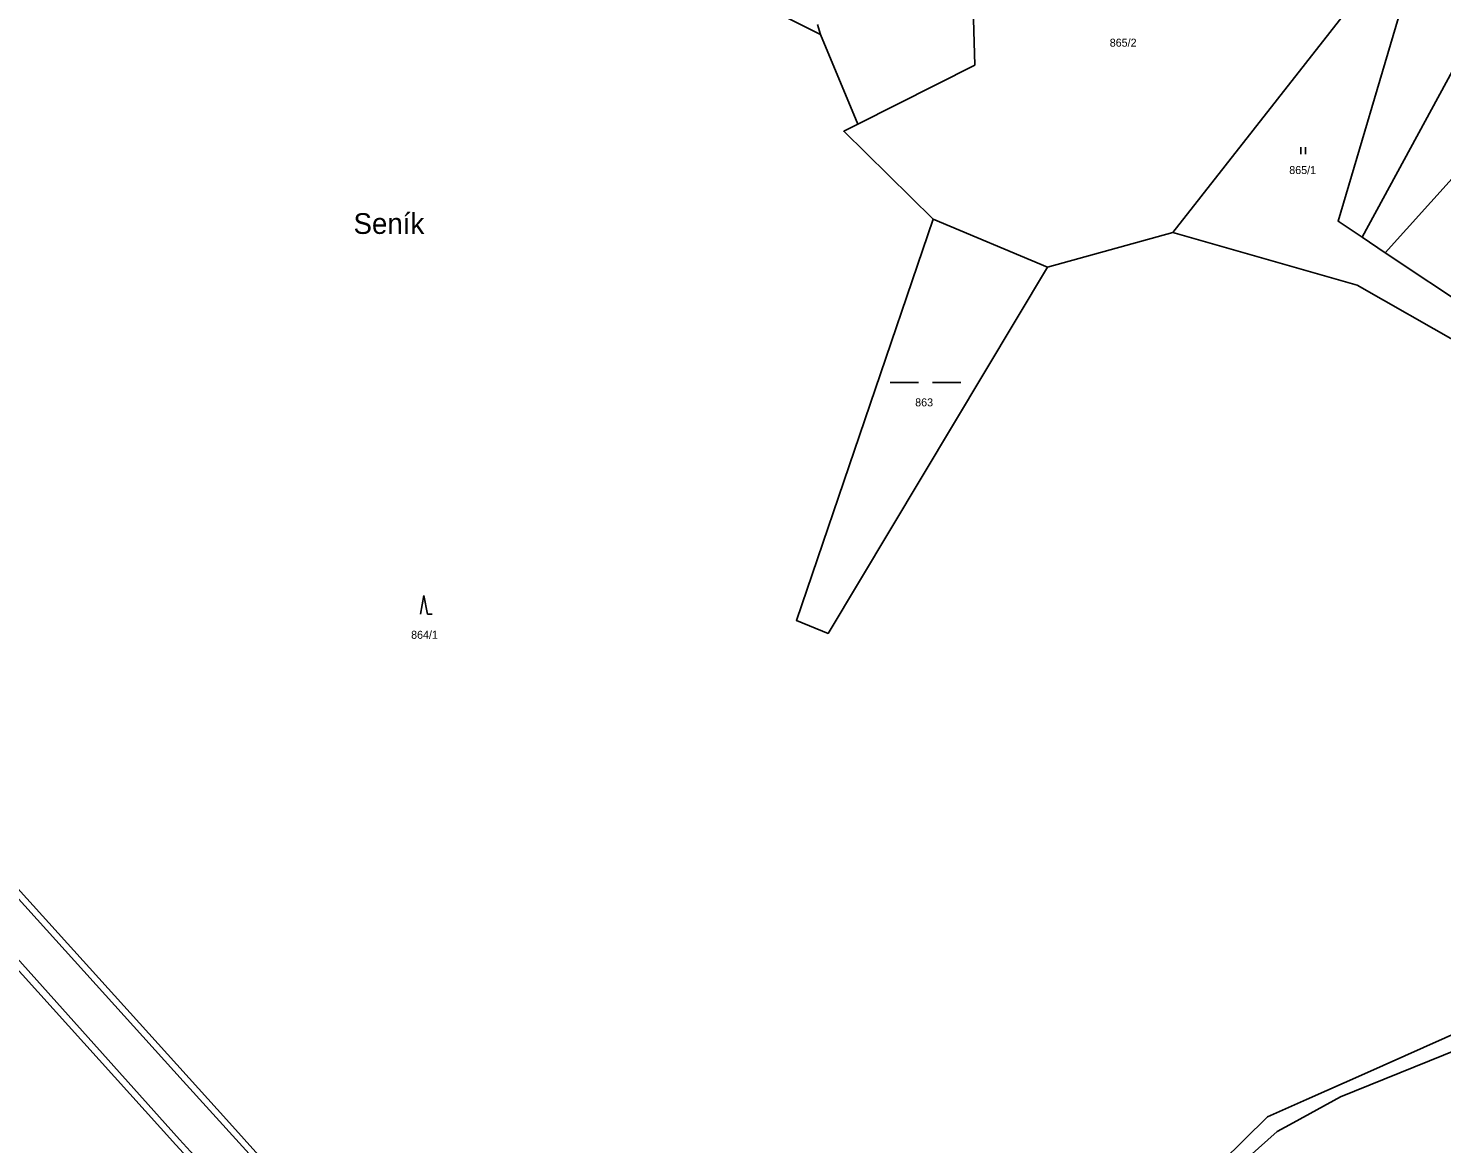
# Model space of a CAD drawing. Extents: x -7483133 to -743169, y -11317770 to -1127091.
# Drawn here: x -747508.3 to -747208.1, y -1132079.1 to -1131842.2 of the extents above; entities that cross this region are included whole.
import ezdxf

# ---------------------------------------------------------------- set-up
doc = ezdxf.new("R2010")
doc.units = 0
for name, color, linetype in [('Hranice parcel', 7, 'Continuous'), ('Parcelní čísla', 7, 'Continuous'), ('Pop  PČ popisy', 7, 'Continuous'), ('Vnitřní kresba', 7, 'Continuous'), ('Značky kultur', 7, 'Continuous')]:
    doc.layers.add(name, color=color, linetype=linetype)

msp = doc.modelspace()

# ---------------------------------------------------------------- linework, layer by layer
at = {"layer": 'Hranice parcel'}
for p, q in [((-747224.99, -1131886.58), (-747166.79, -1131779.35)), ((-747223.51, -1131832.44), (-747265.2, -1131885.54)), ((-747340.66, -1131841.38), (-747340.05, -1131843.48)), ((-747340.05, -1131843.48), (-747332.1, -1131862.53)), ((-747291.78, -1131892.94), (-747316.12, -1131882.74)), ((-747265.2, -1131885.54), (-747291.78, -1131892.94)), ((-747220.07, -1131889.85), (-747224.99, -1131886.58)), ((-747198.55, -1131904.18), (-747220.07, -1131889.85))]:
    msp.add_line(p, q, dxfattribs=at)
for points in [[(-747340.05, -1131843.48), (-747375.12, -1131825.91), (-747485.07, -1131772.73), (-747510.21, -1131757.54)], [(-747220.07, -1131889.85), (-747143.77, -1131805.15), (-747134.52, -1131794.88), (-747113.75, -1131771.83)], [(-747224.99, -1131886.58), (-747230.08, -1131883.19), (-747216.68, -1131837.99), (-747213.89, -1131810.39), (-747211.65, -1131788.43)], [(-747332.1, -1131862.53), (-747307.27, -1131850), (-747308.51, -1131806.18)], [(-747316.12, -1131882.74), (-747335.11, -1131864.05), (-747332.1, -1131862.53)], [(-747677.59, -1131870.17), (-747657.84, -1131883.3), (-747627.77, -1131904.51), (-747602.54, -1131922.38), (-747575.35, -1131952.76), (-747527.98, -1132005.67), (-747484.7, -1132053.47), (-747466.25, -1132073.95), (-747424.9, -1132119.88), (-747377.31, -1132170.88), (-747299.75, -1132213.05)], [(-747258.19, -1132251.66), (-747281.16, -1132234.43), (-747296.21, -1132226.5), (-747303.31, -1132222.76), (-747384.2, -1132180.15), (-747476.98, -1132079.32), (-747551.95, -1131996.25), (-747608.69, -1131932.57), (-747681.55, -1131879.32), (-747717.34, -1131873.06)], [(-747316.12, -1131882.74), (-747345.14, -1131967.94), (-747338.44, -1131970.72), (-747291.78, -1131892.94)], [(-747072.89, -1131966.47), (-747107.18, -1131952.81), (-747140.46, -1131946.56), (-747154.1, -1131938.56), (-747161.04, -1131934.49), (-747204.18, -1131909.18), (-747226.07, -1131896.73), (-747265.2, -1131885.54)], [(-747299.75, -1132213.05), (-747296.34, -1132200.82), (-747282.88, -1132149.41), (-747269.58, -1132097.49), (-747245.11, -1132073.4), (-747236.79, -1132069.7), (-747224.47, -1132064.21), (-747203.37, -1132054.82), (-747145.49, -1132044.7), (-747109.66, -1132039.16), (-747102.43, -1132037.5)], [(-747263.75, -1132103.85), (-747263.48, -1132094.73), (-747243.01, -1132076.52), (-747239.61, -1132074.64), (-747229.58, -1132069.12), (-747226.57, -1132067.9), (-747204.37, -1132058.93), (-747184.23, -1132054.46), (-747152.75, -1132049.88), (-747102.63, -1132042.55), (-747054.35, -1132037.66)]]:
    msp.add_lwpolyline(points, dxfattribs=at)
at = {"layer": 'Vnitřní kresba'}
for p, q in [((-747476.22, -1132078.18), (-747608.07, -1131931.1)), ((-747475.41, -1132065.78), (-747536.19, -1131998.64)), ((-747421.42, -1132125.12), (-747475.41, -1132065.78)), ((-747383.4, -1132179.12), (-747476.22, -1132078.18))]:
    msp.add_line(p, q, dxfattribs=at)
at = {"layer": 'Značky kultur'}
for p, q in [((-747238.01, -1131868.93), (-747238.01, -1131867.43)), ((-747237.01, -1131868.93), (-747237.01, -1131867.43)), ((-747325.24, -1131917.45), (-747319.24, -1131917.45)), ((-747316.24, -1131917.45), (-747310.24, -1131917.45)), ((-747424.27, -1131962.65), (-747425.02, -1131966.65)), ((-747423.52, -1131966.65), (-747424.27, -1131962.65)), ((-747423.52, -1131966.65), (-747422.52, -1131966.65))]:
    msp.add_line(p, q, dxfattribs=at)

# ---------------------------------------------------------------- texts
at = {"layer": 'Parcelní čísla'}
for s, p in [('865/2', (-747278.59, -1131846.1)), ('865/1', (-747240.46, -1131873.15)), ('863', (-747319.92, -1131922.49)), ('864/1', (-747427, -1131971.85))]:
    msp.add_text(s, height=1.7, dxfattribs=at).set_placement(p)
at = {"layer": 'Pop  PČ popisy'}
msp.add_text('Seník', height=4.4, dxfattribs=at).set_placement((-747439.24, -1131885.86))

doc.saveas('drawing.dxf')
